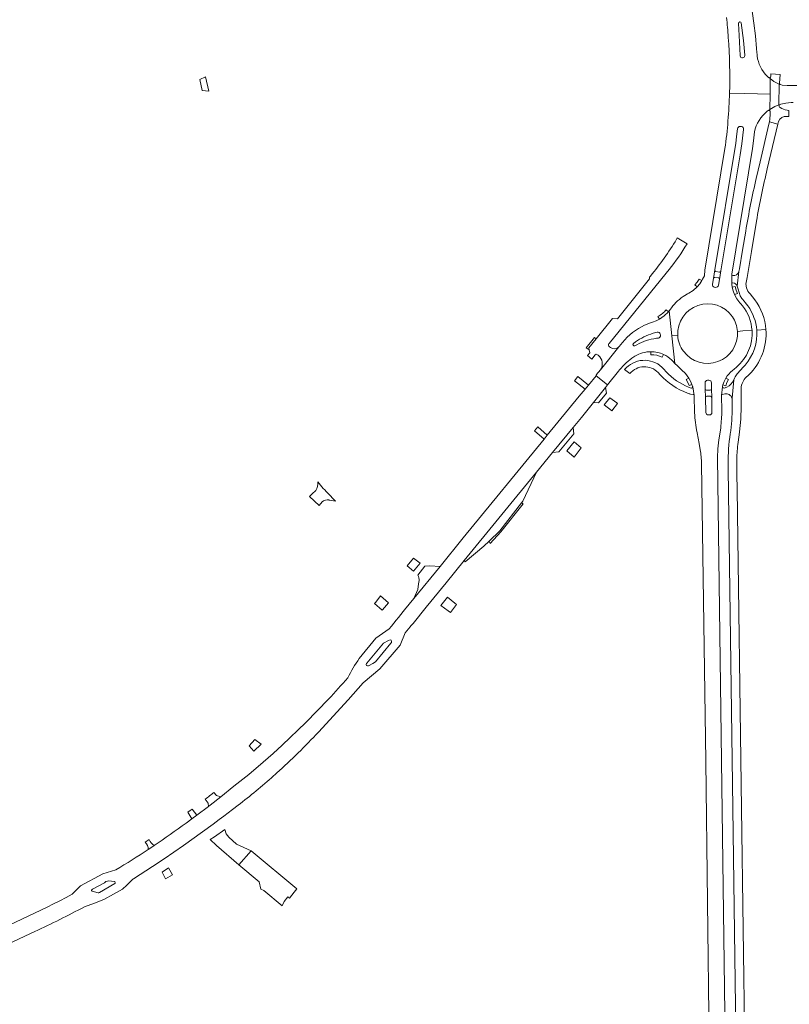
# Model space of a CAD drawing. Header units: metres. Extents: x 166325 to 190320, y 381923 to 404576.
# Tile 960 of 1056: x 181667 to 181979, y 384244 to 384643. Entities that reach past the tile are written whole.
import ezdxf

# ---------------------------------------------------------------- set-up
doc = ezdxf.new("R2010")
doc.units = ezdxf.units.M
for name, color, linetype, lineweight in [('B-WE-VH-VERHARDING_ASFALT-GV', 8, 'Continuous', 18), ('B-WE-VH-VERHARDING_BETON-GV', 8, 'Continuous', 18), ('B-WE-VH-VERHARDING_BETONSTRAATSTEEN-GV', 8, 'Continuous', 18), ('B-WE-VH-VERHARDING_STRAATBAKSTEEN-GV', 8, 'Continuous', 18)]:
    doc.layers.add(name, color=color, linetype=linetype, lineweight=lineweight)

msp = doc.modelspace()

# ---------------------------------------------------------------- linework, layer by layer
at = {"layer": 'B-WE-VH-VERHARDING_ASFALT-GV', "flags": 128}
for points in [[(181964.426, 384641.42), (181963.399, 384649.252)], [(181964.426, 384641.42), (181963.399, 384649.252)], [(181958.55, 384636.409), (181958.277, 384641.34)], [(181958.55, 384636.409), (181958.277, 384641.34)], [(181959.384, 384641.514), (181960.24, 384634.439), (181960.759, 384628.458), (181960.767, 384628.359)], [(181959.384, 384641.514), (181960.24, 384634.439), (181960.759, 384628.458), (181960.767, 384628.359)], [(181965.768, 384628.204), (181965.628, 384630.033), (181965.587, 384630.57), (181965.541, 384631.167), (181965.082, 384636.304), (181964.426, 384641.42)], [(181965.768, 384628.204), (181965.628, 384630.033), (181965.587, 384630.57), (181965.541, 384631.167), (181965.082, 384636.304), (181964.426, 384641.42)], [(181958.882, 384628.177), (181958.873, 384628.408), (181958.55, 384636.409)], [(181958.882, 384628.177), (181958.873, 384628.408), (181958.55, 384636.409)], [(181970.497, 384619.421), (181970.443, 384619.466), (181969.903, 384619.986)], [(181970.497, 384619.421), (181970.443, 384619.466), (181969.903, 384619.986)], [(181954.626, 384613.155), (181960.828, 384612.992), (181971.009, 384612.726), (181971.048, 384618.967), (181970.497, 384619.421)], [(181954.626, 384613.155), (181960.828, 384612.992), (181971.009, 384612.726), (181971.048, 384618.967), (181970.497, 384619.421)], [(181975.906, 384616.367), (181975.235, 384616.577), (181975.089, 384616.641), (181974.72, 384616.803), (181974.568, 384608.363), (181975.055, 384608.551), (181975.404, 384608.661), (181977.475, 384609.091), (181979.583, 384609.274), (181980.407, 384609.296)], [(181975.906, 384616.367), (181975.235, 384616.577), (181975.089, 384616.641), (181974.72, 384616.803), (181974.568, 384608.363), (181975.055, 384608.551), (181975.404, 384608.661), (181977.475, 384609.091), (181979.583, 384609.274), (181980.407, 384609.296)], [(181971.009, 384612.726), (181960.828, 384612.992), (181954.626, 384613.155)], [(181971.009, 384612.726), (181960.828, 384612.992), (181954.626, 384613.155)], [(181969.87, 384605.755), (181970.247, 384606.029), (181970.39, 384606.12), (181970.969, 384606.488), (181971.009, 384612.726)], [(181969.87, 384605.755), (181970.247, 384606.029), (181970.39, 384606.12), (181970.969, 384606.488), (181971.009, 384612.726)], [(181969.917, 384582.491), (181974.23, 384600.588), (181970.738, 384601.451), (181970.579, 384600.609), (181966.986, 384585.318), (181965.41, 384578.61)], [(181969.917, 384582.491), (181974.23, 384600.588), (181970.738, 384601.451), (181970.579, 384600.609), (181966.986, 384585.318), (181965.41, 384578.61)], [(181948.676, 384541.511), (181957.155, 384592.901), (181957.496, 384595.417), (181957.849, 384598.735)], [(181948.676, 384541.511), (181957.155, 384592.901), (181957.496, 384595.417), (181957.849, 384598.735)], [(181960.308, 384598.439), (181959.6, 384592.549), (181958.895, 384588.102), (181951.151, 384541.115), (181950.598, 384537.667)], [(181960.308, 384598.439), (181959.6, 384592.549), (181958.895, 384588.102), (181951.151, 384541.115), (181950.598, 384537.667)], [(181955.517, 384539.697), (181955.516, 384539.874), (181963.875, 384590.754), (181964.306, 384593.784), (181964.708, 384597.421)], [(181955.517, 384539.697), (181955.516, 384539.874), (181963.875, 384590.754), (181964.306, 384593.784), (181964.708, 384597.421)], [(181958.919, 384599.613), (181959.441, 384599.543)], [(181958.919, 384599.613), (181959.441, 384599.543)], [(181959.441, 384599.543), (181959.464, 384599.54)], [(181959.441, 384599.543), (181959.464, 384599.54)], [(181952.777, 384590.645), (181944.63, 384541.467), (181944.551, 384539.162), (181943.686, 384537.849), (181943.37, 384537.2), (181942.538, 384535.898), (181941.551, 384534.708), (181939.956, 384533.273), (181938.141, 384532.129), (181937.564, 384531.804)], [(181952.777, 384590.645), (181944.63, 384541.467), (181944.551, 384539.162), (181943.686, 384537.849), (181943.37, 384537.2), (181942.538, 384535.898), (181941.551, 384534.708), (181939.956, 384533.273), (181938.141, 384532.129), (181937.564, 384531.804)], [(181961.268, 384535.76), (181961.706, 384538.41), (181963.454, 384548.976), (181965.499, 384561.336)], [(181961.268, 384535.76), (181961.706, 384538.41), (181963.454, 384548.976), (181965.499, 384561.336)], [(181961.169, 384557.254), (181959.932, 384549.599), (181958.693, 384541.931), (181958.41, 384540.839), (181957.665, 384534.94), (181958.079, 384533.723), (181958.984, 384531.061)], [(181961.169, 384557.254), (181959.932, 384549.599), (181958.693, 384541.931), (181958.41, 384540.839), (181957.665, 384534.94), (181958.079, 384533.723), (181958.984, 384531.061)], [(181947.707, 384535.654), (181947.721, 384535.739), (181948.112, 384538.061), (181948.119, 384538.1), (181948.676, 384541.511)], [(181947.707, 384535.654), (181947.721, 384535.739), (181948.112, 384538.061), (181948.119, 384538.1), (181948.676, 384541.511)], [(181950.598, 384537.667), (181950.185, 384535.311)], [(181950.598, 384537.667), (181950.185, 384535.311)], [(181959.839, 384527.039), (181959.234, 384527.757), (181958.824, 384528.244), (181957.619, 384529.812), (181956.668, 384531.546), (181956.105, 384533.021), (181955.727, 384534.554), (181955.54, 384535.768), (181955.539, 384535.96), (181955.517, 384539.697)], [(181959.839, 384527.039), (181959.234, 384527.757), (181958.824, 384528.244), (181957.619, 384529.812), (181956.668, 384531.546), (181956.105, 384533.021), (181955.727, 384534.554), (181955.54, 384535.768), (181955.539, 384535.96), (181955.517, 384539.697)], [(181948.545, 384534.573), (181948.446, 384534.591)], [(181948.545, 384534.573), (181948.446, 384534.591)], [(181949.004, 384534.489), (181948.545, 384534.573)], [(181949.004, 384534.489), (181948.545, 384534.573)], [(181964.824, 384529.468), (181962.911, 384531.821), (181962.453, 384532.384)], [(181964.824, 384529.468), (181962.911, 384531.821), (181962.453, 384532.384)], [(181937.564, 384531.804), (181936.575, 384531.247)], [(181937.564, 384531.804), (181936.575, 384531.247)], [(181959.809, 384529.707), (181960.487, 384528.867), (181960.902, 384528.353), (181962.034, 384526.952)], [(181959.809, 384529.707), (181960.487, 384528.867), (181960.902, 384528.353), (181962.034, 384526.952)], [(181931.144, 384505.077), (181931.669, 384504.546), (181932.482, 384503.723), (181931.266, 384514.812), (181930.153, 384524.955), (181929.876, 384524.615), (181928.184, 384523), (181926.261, 384521.669), (181924.859, 384520.951), (181923.39, 384520.385), (181922.597, 384520.066)], [(181931.144, 384505.077), (181931.669, 384504.546), (181932.482, 384503.723), (181931.266, 384514.812), (181930.153, 384524.955), (181929.876, 384524.615), (181928.184, 384523), (181926.261, 384521.669), (181924.859, 384520.951), (181923.39, 384520.385), (181922.597, 384520.066)], [(181931.147, 384526.255), (181930.761, 384525.704), (181930.153, 384524.955), (181931.266, 384514.812), (181933.666, 384514.979)], [(181931.147, 384526.255), (181930.761, 384525.704), (181930.153, 384524.955), (181931.266, 384514.812), (181933.666, 384514.979)], [(181922.597, 384520.066), (181920.248, 384519.121)], [(181922.597, 384520.066), (181920.248, 384519.121)], [(181923.742, 384515.912), (181925.307, 384516.349)], [(181923.742, 384515.912), (181925.307, 384516.349)], [(181925.307, 384516.349), (181925.353, 384516.362)], [(181925.307, 384516.349), (181925.353, 384516.362)], [(181963.72, 384517.072), (181960.044, 384516.816), (181957.832, 384516.662)], [(181963.72, 384517.072), (181960.044, 384516.816), (181957.832, 384516.662)], [(181957.832, 384516.662), (181960.044, 384516.816)], [(181957.832, 384516.662), (181960.044, 384516.816)], [(181960.044, 384516.816), (181963.72, 384517.072)], [(181960.044, 384516.816), (181963.72, 384517.072)], [(181969.342, 384517.463), (181965.657, 384517.207)], [(181965.657, 384517.207), (181969.342, 384517.463)], [(181969.342, 384517.463), (181965.657, 384517.207)], [(181965.657, 384517.207), (181969.342, 384517.463)], [(181911.255, 384512.168), (181910.628, 384511.371)], [(181911.255, 384512.168), (181910.628, 384511.371)], [(181915.724, 384511.743), (181916.527, 384512.366)], [(181915.724, 384511.743), (181916.527, 384512.366)], [(181925.755, 384513.966), (181925.029, 384513.863)], [(181925.755, 384513.966), (181925.029, 384513.863)], [(181925.808, 384513.974), (181925.755, 384513.966)], [(181925.808, 384513.974), (181925.755, 384513.966)], [(181926.543, 384515.645), (181926.675, 384515.073)], [(181926.543, 384515.645), (181926.675, 384515.073)], [(181933.666, 384514.979), (181931.266, 384514.812), (181932.482, 384503.723), (181933.504, 384502.689), (181935.169, 384501.149), (181936.785, 384499.585), (181938.129, 384497.782), (181938.846, 384496.493), (181939.42, 384495.135), (181939.67, 384494.382), (181939.703, 384494.196), (181940.323, 384490.739), (181940.354, 384490.564), (181940.365, 384489.591)], [(181933.666, 384514.979), (181931.266, 384514.812), (181932.482, 384503.723), (181933.504, 384502.689), (181935.169, 384501.149), (181936.785, 384499.585), (181938.129, 384497.782), (181938.846, 384496.493), (181939.42, 384495.135), (181939.67, 384494.382), (181939.703, 384494.196), (181940.323, 384490.739), (181940.354, 384490.564), (181940.365, 384489.591)], [(181909.845, 384510.392), (181902.356, 384501.091), (181900.622, 384499.036), (181900.771, 384498.929), (181900.588, 384498.707), (181905.236, 384495.023), (181909.69, 384500.576)], [(181909.845, 384510.392), (181902.356, 384501.091), (181900.622, 384499.036), (181900.771, 384498.929), (181900.588, 384498.707), (181905.236, 384495.023), (181909.69, 384500.576)], [(181910.628, 384511.371), (181909.97, 384510.535)], [(181910.628, 384511.371), (181909.97, 384510.535)], [(181915.719, 384511.739), (181915.724, 384511.743)], [(181915.719, 384511.739), (181915.724, 384511.743)], [(181917.063, 384511.265), (181916.286, 384510.836)], [(181917.063, 384511.265), (181916.286, 384510.836)], [(181915.92, 384506.324), (181916.325, 384506.579)], [(181915.92, 384506.324), (181916.325, 384506.579)], [(181909.69, 384500.576), (181910.098, 384501.084)], [(181909.69, 384500.576), (181910.098, 384501.084)], [(181955.766, 384500.819), (181956.487, 384501.393)], [(181955.766, 384500.819), (181956.487, 384501.393)], [(181956.487, 384501.393), (181957.435, 384502.148)], [(181956.487, 384501.393), (181957.435, 384502.148)], [(181960.293, 384502.365), (181957.651, 384499.452)], [(181960.293, 384502.365), (181957.651, 384499.452)], [(181960.897, 384503.031), (181960.653, 384502.762), (181960.293, 384502.365)], [(181960.897, 384503.031), (181960.653, 384502.762), (181960.293, 384502.365)], [(181788.183, 384354.473), (181800.222, 384367.503), (181806.35, 384374.384), (181812.989, 384379.987), (181821.244, 384389.678), (181823.322, 384394.576), (181825.328, 384397.029), (181825.66, 384397.436), (181826.498, 384398.46), (181831.854, 384405.012), (181839.942, 384414.907), (181847.255, 384423.852), (181876.509, 384459.638), (181882.99, 384467.566), (181891.32, 384477.756), (181894.664, 384481.847), (181899.496, 384487.869), (181904.414, 384493.999), (181905.236, 384495.023), (181900.588, 384498.707), (181897.48, 384494.932), (181896.12, 384493.28), (181893.727, 384490.374), (181880.848, 384474.643), (181879.542, 384473.047), (181846.79, 384433.041), (181837.428, 384421.535), (181826.881, 384408.571), (181823.072, 384403.89), (181822.549, 384403.247), (181820.578, 384400.824), (181819.721, 384399.771), (181818.67, 384398.479), (181817.778, 384397.377), (181816.885, 384396.279), (181811.43, 384392.492), (181804.753, 384384.253)], [(181788.183, 384354.473), (181800.222, 384367.503), (181806.35, 384374.384), (181812.989, 384379.987), (181821.244, 384389.678), (181823.322, 384394.576), (181825.328, 384397.029), (181825.66, 384397.436), (181826.498, 384398.46), (181831.854, 384405.012), (181839.942, 384414.907), (181847.255, 384423.852), (181876.509, 384459.638), (181882.99, 384467.566), (181891.32, 384477.756), (181894.664, 384481.847), (181899.496, 384487.869), (181904.414, 384493.999), (181905.236, 384495.023), (181900.588, 384498.707), (181897.48, 384494.932), (181896.12, 384493.28), (181893.727, 384490.374), (181880.848, 384474.643), (181879.542, 384473.047), (181846.79, 384433.041), (181837.428, 384421.535), (181826.881, 384408.571), (181823.072, 384403.89), (181822.549, 384403.247), (181820.578, 384400.824), (181819.721, 384399.771), (181818.67, 384398.479), (181817.778, 384397.377), (181816.885, 384396.279), (181811.43, 384392.492), (181804.753, 384384.253)], [(181945.647, 384496.85), (181945.678, 384496.851)], [(181945.647, 384496.85), (181945.678, 384496.851)], [(181945.678, 384496.851), (181946.268, 384496.864)], [(181945.678, 384496.851), (181946.268, 384496.864)], [(181951.479, 384484.584), (181951.375, 384490.505), (181951.393, 384490.688), (181951.738, 384494.197), (181951.762, 384494.444), (181951.921, 384495.01), (181952.444, 384496.422), (181953.139, 384497.758)], [(181951.479, 384484.584), (181951.375, 384490.505), (181951.393, 384490.688), (181951.738, 384494.197), (181951.762, 384494.444), (181951.921, 384495.01), (181952.444, 384496.422), (181953.139, 384497.758)], [(181956.65, 384497.774), (181956.348, 384497.046), (181955.632, 384489.557), (181955.7, 384489.087), (181955.626, 384484.686), (181955.486, 384480.572), (181955.099, 384476.474), (181954.981, 384475.674)], [(181956.65, 384497.774), (181956.348, 384497.046), (181955.632, 384489.557), (181955.7, 384489.087), (181955.626, 384484.686), (181955.486, 384480.572), (181955.099, 384476.474), (181954.981, 384475.674)], [(181961.402, 384498.168), (181962.105, 384498.796)], [(181961.402, 384498.168), (181962.105, 384498.796)], [(181962.105, 384498.796), (181962.441, 384499.096)], [(181962.105, 384498.796), (181962.441, 384499.096)], [(181944.763, 384493.345), (181944.7, 384495.825)], [(181944.763, 384493.345), (181944.7, 384495.825)], [(181945.019, 384483.809), (181945.018, 384483.853), (181944.862, 384489.844), (181944.861, 384489.882), (181944.763, 384493.345)], [(181945.019, 384483.809), (181945.018, 384483.853), (181944.862, 384489.844), (181944.861, 384489.882), (181944.763, 384493.345)], [(181947.298, 384495.87), (181947.342, 384493.366), (181947.396, 384489.906)], [(181947.298, 384495.87), (181947.342, 384493.366), (181947.396, 384489.906)], [(181959.296, 384491.853), (181959.265, 384493.631)], [(181959.296, 384491.853), (181959.265, 384493.631)], [(181940.365, 384489.591), (181940.42, 384484.721)], [(181940.365, 384489.591), (181940.42, 384484.721)], [(181947.396, 384489.906), (181947.396, 384489.901), (181947.509, 384483.868)], [(181947.396, 384489.906), (181947.396, 384489.901), (181947.509, 384483.868)], [(181957.987, 384470.821), (181958.541, 384474.761), (181958.705, 384475.928), (181959.238, 384481.116), (181959.392, 384486.329), (181959.296, 384491.853)], [(181957.987, 384470.821), (181958.541, 384474.761), (181958.705, 384475.928), (181959.238, 384481.116), (181959.392, 384486.329), (181959.296, 384491.853)], [(181946.543, 384482.836), (181946.057, 384482.836)], [(181946.543, 384482.836), (181946.057, 384482.836)], [(181941.312, 384476.749), (181941.527, 384475.584), (181942.318, 384471.306)], [(181941.312, 384476.749), (181941.527, 384475.584), (181942.318, 384471.306)], [(181950.524, 384474.186), (181951.031, 384477.673)], [(181950.524, 384474.186), (181951.031, 384477.673)], [(181953.092, 384217.218), (181952.917, 384230.355), (181949.775, 384465.606), (181949.868, 384469.174), (181950.31, 384472.715), (181950.524, 384474.186)], [(181953.092, 384217.218), (181952.917, 384230.355), (181949.775, 384465.606), (181949.868, 384469.174), (181950.31, 384472.715), (181950.524, 384474.186)], [(181954.981, 384475.674), (181954.909, 384475.183)], [(181954.981, 384475.674), (181954.909, 384475.183)], [(181942.318, 384471.306), (181942.798, 384468.713)], [(181942.318, 384471.306), (181942.798, 384468.713)], [(181943.265, 384463.178), (181944.99, 384342.683), (181946.423, 384228.829)], [(181943.265, 384463.178), (181944.99, 384342.683), (181946.423, 384228.829)], [(181954.045, 384463.061), (181954.072, 384461.049), (181955.896, 384323.599), (181957.272, 384223.53)], [(181954.045, 384463.061), (181954.072, 384461.049), (181955.896, 384323.599), (181957.272, 384223.53)], [(181957.607, 384458.622), (181957.532, 384464.165)], [(181957.607, 384458.622), (181957.532, 384464.165)], [(181960.93, 384219.767), (181960.843, 384225.772), (181959.433, 384323.571), (181957.686, 384452.747), (181957.607, 384458.622)], [(181960.93, 384219.767), (181960.843, 384225.772), (181959.433, 384323.571), (181957.686, 384452.747), (181957.607, 384458.622)], [(181807.68, 384382.246), (181807.731, 384382.307), (181814.518, 384390.463), (181816.607, 384391.558), (181817.29, 384391.788), (181817.655, 384391.653), (181817.794, 384391.083), (181817.726, 384390.695), (181817.522, 384390.421), (181811.333, 384382.882), (181810.2, 384382.251), (181808.524, 384381.318), (181808.49, 384381.299)], [(181807.68, 384382.246), (181807.731, 384382.307), (181814.518, 384390.463), (181816.607, 384391.558), (181817.29, 384391.788), (181817.655, 384391.653), (181817.794, 384391.083), (181817.726, 384390.695), (181817.522, 384390.421), (181811.333, 384382.882), (181810.2, 384382.251), (181808.524, 384381.318), (181808.49, 384381.299)], [(181792.325, 384367.836), (181783.036, 384358.364), (181773.524, 384349.117), (181769.864, 384345.789), (181765.841, 384342.248), (181759.982, 384337.301), (181754.005, 384332.497), (181748.693, 384328.299), (181744.424, 384324.925), (181743.66, 384324.353), (181738.999, 384320.861), (181736.989, 384319.356), (181734.65, 384317.604)], [(181792.325, 384367.836), (181783.036, 384358.364), (181773.524, 384349.117), (181769.864, 384345.789), (181765.841, 384342.248), (181759.982, 384337.301), (181754.005, 384332.497), (181748.693, 384328.299), (181744.424, 384324.925), (181743.66, 384324.353), (181738.999, 384320.861), (181736.989, 384319.356), (181734.65, 384317.604)], [(181770.007, 384336.676), (181770.691, 384337.286), (181771.374, 384337.898)], [(181770.007, 384336.676), (181770.691, 384337.286), (181771.374, 384337.898)], [(181693.459, 384283.733), (181697.48, 384285.135), (181701.255, 384286.709), (181705.189, 384288.845), (181708.835, 384290.895), (181710.621, 384292.539), (181712.889, 384294.812), (181713.089, 384294.933), (181713.29, 384295.055), (181721.068, 384300.1), (181725.722, 384303.205), (181733.529, 384308.566), (181741.245, 384314.056), (181745.586, 384317.23), (181748.026, 384319.05), (181749.897, 384320.446), (181753.371, 384323.084), (181755.678, 384324.836)], [(181693.459, 384283.733), (181697.48, 384285.135), (181701.255, 384286.709), (181705.189, 384288.845), (181708.835, 384290.895), (181710.621, 384292.539), (181712.889, 384294.812), (181713.089, 384294.933), (181713.29, 384295.055), (181721.068, 384300.1), (181725.722, 384303.205), (181733.529, 384308.566), (181741.245, 384314.056), (181745.586, 384317.23), (181748.026, 384319.05), (181749.897, 384320.446), (181753.371, 384323.084), (181755.678, 384324.836)], [(181706.166, 384298.683), (181700.951, 384297.066), (181691.834, 384292.224), (181688.568, 384288.81)], [(181706.166, 384298.683), (181700.951, 384297.066), (181691.834, 384292.224), (181688.568, 384288.81)], [(181647.312, 384269.391), (181646.857, 384269.2), (181638.487, 384265.681), (181639.768, 384262.277), (181640.933, 384259.182), (181649.117, 384262.708), (181659.284, 384267.166), (181669.364, 384271.818), (181673.399, 384273.68)], [(181647.312, 384269.391), (181646.857, 384269.2), (181638.487, 384265.681), (181639.768, 384262.277), (181640.933, 384259.182), (181649.117, 384262.708), (181659.284, 384267.166), (181669.364, 384271.818), (181673.399, 384273.68)]]:
    msp.add_lwpolyline(points, dxfattribs=at)
at = {"layer": 'B-WE-VH-VERHARDING_ASFALT-GV'}
for points in [[(181953.385, 384643.718, -0.0094589), (181954.131, 384635.674)], [(181953.385, 384643.718, -0.0094589), (181954.131, 384635.674)], [(181958.277, 384641.34, -0.4044801), (181958.763, 384641.952)], [(181958.277, 384641.34, -0.4044801), (181958.763, 384641.952)], [(181958.763, 384641.952, -0.3899322), (181959.384, 384641.514)], [(181958.763, 384641.952, -0.3899322), (181959.384, 384641.514)], [(181954.131, 384635.674, -0.0259782), (181954.626, 384613.155)], [(181954.131, 384635.674, -0.0259782), (181954.626, 384613.155)], [(181960.767, 384628.359, -0.9358437), (181958.882, 384628.177)], [(181960.767, 384628.359, -0.9358437), (181958.882, 384628.177)], [(181969.903, 384619.986, -0.1644063), (181965.768, 384628.204)], [(181969.903, 384619.986, -0.1644063), (181965.768, 384628.204)], [(182005.274, 384627.57, -0.2424103), (181975.906, 384616.367)], [(182005.274, 384627.57, -0.2424103), (181975.906, 384616.367)], [(181954.626, 384613.155, -0.0259883), (181952.777, 384590.645)], [(181954.626, 384613.155, -0.0259883), (181952.777, 384590.645)], [(181964.708, 384597.421, -0.1682058), (181969.87, 384605.755)], [(181964.708, 384597.421, -0.1682058), (181969.87, 384605.755)], [(181957.849, 384598.735, -0.4096182), (181958.919, 384599.613)], [(181957.849, 384598.735, -0.4096182), (181958.919, 384599.613)], [(181959.464, 384599.54, -0.406716), (181960.308, 384598.439)], [(181959.464, 384599.54, -0.406716), (181960.308, 384598.439)], [(181965.499, 384561.336, -0.0133312), (181969.917, 384582.491)], [(181965.499, 384561.336, -0.0133312), (181969.917, 384582.491)], [(181965.41, 384578.61, 0.0132498), (181961.169, 384557.254)], [(181965.41, 384578.61, 0.0132498), (181961.169, 384557.254)], [(181948.446, 384534.591, -0.3829019), (181947.707, 384535.654)], [(181948.446, 384534.591, -0.3829019), (181947.707, 384535.654)], [(181950.185, 384535.311, -0.38095), (181949.004, 384534.489)], [(181950.185, 384535.311, -0.38095), (181949.004, 384534.489)], [(181961.364, 384534.936, -0.0340835), (181961.268, 384535.76)], [(181961.364, 384534.936, -0.0340835), (181961.268, 384535.76)], [(181962.453, 384532.384, -0.1117314), (181961.364, 384534.936)], [(181962.453, 384532.384, -0.1117314), (181961.364, 384534.936)], [(181936.575, 384531.247, 0.1001932), (181931.147, 384526.255)], [(181936.575, 384531.247, 0.1001932), (181931.147, 384526.255)], [(181958.984, 384531.061, 0.0401243), (181959.809, 384529.707)], [(181958.984, 384531.061, 0.0401243), (181959.809, 384529.707)], [(181969.342, 384517.463, 0.1414402), (181964.824, 384529.468)], [(181969.342, 384517.463, 0.1414402), (181964.824, 384529.468)], [(181933.666, 384514.979, -0.7611941), (181955.773, 384522.601)], [(181933.666, 384514.979, -0.7611941), (181955.773, 384522.601)], [(181963.72, 384517.072, 0.1522125), (181959.839, 384527.039)], [(181963.72, 384517.072, 0.1522125), (181959.839, 384527.039)], [(181962.034, 384526.952, -0.1386595), (181965.657, 384517.207)], [(181962.034, 384526.952, -0.1386595), (181965.657, 384517.207)], [(181955.773, 384522.601, -0.1338286), (181957.832, 384516.662)], [(181955.773, 384522.601, -0.1338286), (181957.832, 384516.662)], [(181920.248, 384519.121, 0.1133724), (181911.255, 384512.168)], [(181920.248, 384519.121, 0.1133724), (181911.255, 384512.168)], [(181925.353, 384516.362, -0.4178503), (181926.543, 384515.645)], [(181925.353, 384516.362, -0.4178503), (181926.543, 384515.645)], [(181957.832, 384516.662, -0.7492287), (181935.983, 384508.596)], [(181957.832, 384516.662, -0.7492287), (181935.983, 384508.596)], [(181957.435, 384502.148, 0.237401), (181963.72, 384517.072)], [(181957.435, 384502.148, 0.237401), (181963.72, 384517.072)], [(181965.657, 384517.207, -0.2044069), (181960.897, 384503.031)], [(181965.657, 384517.207, -0.2044069), (181960.897, 384503.031)], [(181962.441, 384499.096, 0.2226391), (181969.342, 384517.463)], [(181962.441, 384499.096, 0.2226391), (181969.342, 384517.463)], [(181916.527, 384512.366, -0.080718), (181923.742, 384515.912)], [(181916.527, 384512.366, -0.080718), (181923.742, 384515.912)], [(181925.029, 384513.863, 0.0871077), (181917.063, 384511.265)], [(181925.029, 384513.863, 0.0871077), (181917.063, 384511.265)], [(181926.675, 384515.073, -0.3865904), (181925.808, 384513.974)], [(181926.675, 384515.073, -0.3865904), (181925.808, 384513.974)], [(181935.983, 384508.596, -0.145909), (181933.666, 384514.979)], [(181935.983, 384508.596, -0.145909), (181933.666, 384514.979)], [(181909.97, 384510.535, -0.0222876), (181909.845, 384510.392)], [(181909.97, 384510.535, -0.0222876), (181909.845, 384510.392)], [(181916.286, 384510.836, -0.9005875), (181915.719, 384511.739)], [(181916.286, 384510.836, -0.9005875), (181915.719, 384511.739)], [(181916.325, 384506.579, -0.1420151), (181922.824, 384508.432)], [(181916.325, 384506.579, -0.1420151), (181922.824, 384508.432)], [(181922.824, 384508.432, -0.1085887), (181927.924, 384507.282)], [(181922.824, 384508.432, -0.1085887), (181927.924, 384507.282)], [(181910.098, 384501.084, -0.0748529), (181915.92, 384506.324)], [(181910.098, 384501.084, -0.0748529), (181915.92, 384506.324)], [(181927.924, 384507.282, -0.0805276), (181931.144, 384505.077)], [(181927.924, 384507.282, -0.0805276), (181931.144, 384505.077)], [(181953.139, 384497.758, -0.0840303), (181955.766, 384500.819)], [(181953.139, 384497.758, -0.0840303), (181955.766, 384500.819)], [(181944.7, 384495.825, -0.4158531), (181945.647, 384496.85)], [(181944.7, 384495.825, -0.4158531), (181945.647, 384496.85)], [(181946.268, 384496.864, -0.4100724), (181947.298, 384495.87)], [(181946.268, 384496.864, -0.4100724), (181947.298, 384495.87)], [(181957.651, 384499.452, 0.0325648), (181956.65, 384497.774)], [(181957.651, 384499.452, 0.0325648), (181956.65, 384497.774)], [(181959.265, 384493.631, -0.1711753), (181961.402, 384498.168)], [(181959.265, 384493.631, -0.1711753), (181961.402, 384498.168)], [(181940.42, 384484.721, 0.0311124), (181941.312, 384476.749)], [(181940.42, 384484.721, 0.0311124), (181941.312, 384476.749)], [(181951.031, 384477.673, 0.0266156), (181951.479, 384484.584)], [(181951.031, 384477.673, 0.0266156), (181951.479, 384484.584)], [(181946.057, 384482.836, -0.4052816), (181945.019, 384483.809)], [(181946.057, 384482.836, -0.4052816), (181945.019, 384483.809)], [(181947.509, 384483.868, -0.4033931), (181946.543, 384482.836)], [(181947.509, 384483.868, -0.4033931), (181946.543, 384482.836)], [(181954.909, 384475.183, 0.0363014), (181954.045, 384463.061)], [(181954.909, 384475.183, 0.0363014), (181954.045, 384463.061)], [(181942.798, 384468.713, -0.0334145), (181943.265, 384463.178)], [(181942.798, 384468.713, -0.0334145), (181943.265, 384463.178)], [(181957.532, 384464.165, -0.0223839), (181957.987, 384470.821)], [(181957.532, 384464.165, -0.0223839), (181957.987, 384470.821)], [(181804.753, 384384.253, 0.0409322), (181800.07, 384376.455)], [(181804.753, 384384.253, 0.0409322), (181800.07, 384376.455)], [(181808.49, 384381.299, -0.793977), (181807.68, 384382.246)], [(181808.49, 384381.299, -0.793977), (181807.68, 384382.246)], [(181800.07, 384376.455, -0.0043939), (181792.325, 384367.836)], [(181800.07, 384376.455, -0.0043939), (181792.325, 384367.836)], [(181771.374, 384337.898, 0.0225854), (181788.183, 384354.473)], [(181771.374, 384337.898, 0.0225854), (181788.183, 384354.473)], [(181755.678, 384324.836, 0.0178476), (181770.007, 384336.676)], [(181755.678, 384324.836, 0.0178476), (181770.007, 384336.676)], [(181734.65, 384317.604, -0.0107344), (181721.721, 384308.539)], [(181734.65, 384317.604, -0.0107344), (181721.721, 384308.539)], [(181719.311, 384306.94, -0.0105637), (181706.166, 384298.683)], [(181719.311, 384306.94, -0.0105637), (181706.166, 384298.683)], [(181721.721, 384308.539, -0.0018229), (181719.311, 384306.94)], [(181721.721, 384308.539, -0.0018229), (181719.311, 384306.94)], [(181688.568, 384288.81, -0.0214088), (181647.312, 384269.391)], [(181688.568, 384288.81, -0.0214088), (181647.312, 384269.391)], [(181673.399, 384273.68, 0.0133936), (181693.459, 384283.733)], [(181673.399, 384273.68, 0.0133936), (181693.459, 384283.733)]]:
    msp.add_lwpolyline(points, format="xyb", dxfattribs=at)
at = {"layer": 'B-WE-VH-VERHARDING_ASFALT-GV', "flags": 128}
for points in [[(181974.568, 384608.363), (181974.72, 384616.803), (181972.49, 384617.779), (181971.048, 384618.967), (181971.009, 384612.726), (181970.969, 384606.488), (181972.92, 384607.726)], [(181974.568, 384608.363), (181974.72, 384616.803), (181972.49, 384617.779), (181971.048, 384618.967), (181971.009, 384612.726), (181970.969, 384606.488), (181972.92, 384607.726)], [(181729.173, 384296.603), (181727.554, 384299.435), (181724.917, 384297.699), (181726.286, 384294.977)], [(181705.799, 384293.846), (181705.88, 384293.591), (181705.901, 384293.377), (181705.881, 384293.255), (181705.708, 384293.092), (181699.623, 384289.525), (181699.318, 384289.433), (181699.022, 384289.392), (181696.57, 384289.99), (181696.408, 384290.122), (181696.346, 384290.254), (181696.346, 384290.569), (181696.56, 384290.773), (181696.784, 384290.906), (181701.574, 384293.476), (181702.164, 384293.924), (181702.743, 384294.149), (181703.13, 384294.169), (181705.707, 384293.937)], [(181705.799, 384293.846), (181705.88, 384293.591), (181705.901, 384293.377), (181705.881, 384293.255), (181705.708, 384293.092), (181699.623, 384289.525), (181699.318, 384289.433), (181699.022, 384289.392), (181696.57, 384289.99), (181696.408, 384290.122), (181696.346, 384290.254), (181696.346, 384290.569), (181696.56, 384290.773), (181696.784, 384290.906), (181701.574, 384293.476), (181702.164, 384293.924), (181702.743, 384294.149), (181703.13, 384294.169), (181705.707, 384293.937)]]:
    msp.add_lwpolyline(points, close=True, dxfattribs=at)
at = {"layer": 'B-WE-VH-VERHARDING_BETON-GV', "flags": 128}
for points in [[(181957.849, 384598.735), (181957.496, 384595.417), (181957.155, 384592.901), (181948.676, 384541.511)], [(181957.849, 384598.735), (181957.496, 384595.417), (181957.155, 384592.901), (181948.676, 384541.511)], [(181951.151, 384541.115), (181958.895, 384588.102), (181959.6, 384592.549), (181960.308, 384598.439)], [(181951.151, 384541.115), (181958.895, 384588.102), (181959.6, 384592.549), (181960.308, 384598.439)], [(181959.464, 384599.54), (181959.441, 384599.543), (181958.919, 384599.613)], [(181959.464, 384599.54), (181959.441, 384599.543), (181958.919, 384599.613)], [(181949.124, 384540.894), (181949.127, 384540.894), (181949.133, 384540.893), (181949.136, 384540.892), (181950.543, 384540.683)], [(181949.124, 384540.894), (181949.127, 384540.894), (181949.133, 384540.893), (181949.136, 384540.892), (181950.543, 384540.683)], [(181925.636, 384522.739), (181926.261, 384521.669), (181928.184, 384523), (181929.876, 384524.615)], [(181925.636, 384522.739), (181926.261, 384521.669), (181928.184, 384523), (181929.876, 384524.615)], [(181929.876, 384524.615), (181928.979, 384525.409)], [(181929.876, 384524.615), (181928.979, 384525.409)], [(181925.353, 384516.362), (181925.307, 384516.349), (181923.742, 384515.912)], [(181925.353, 384516.362), (181925.307, 384516.349), (181923.742, 384515.912)], [(181916.527, 384512.366), (181915.724, 384511.743), (181915.719, 384511.739)], [(181916.527, 384512.366), (181915.724, 384511.743), (181915.719, 384511.739)], [(181925.029, 384513.863), (181925.755, 384513.966), (181925.808, 384513.974)], [(181925.029, 384513.863), (181925.755, 384513.966), (181925.808, 384513.974)], [(181926.675, 384515.073), (181926.543, 384515.645)], [(181926.675, 384515.073), (181926.543, 384515.645)], [(181916.286, 384510.836), (181917.063, 384511.265)], [(181916.286, 384510.836), (181917.063, 384511.265)], [(181922.824, 384508.432), (181922.808, 384507.211)], [(181922.824, 384508.432), (181922.808, 384507.211)], [(181927.389, 384506.166), (181927.924, 384507.282)], [(181927.389, 384506.166), (181927.924, 384507.282)], [(181944.861, 384489.882), (181944.862, 384489.844), (181945.018, 384483.853), (181945.019, 384483.809)], [(181944.861, 384489.882), (181944.862, 384489.844), (181945.018, 384483.853), (181945.019, 384483.809)], [(181946.903, 384490.41), (181946.853, 384490.41), (181945.397, 384490.406), (181945.381, 384490.406)], [(181946.903, 384490.41), (181946.853, 384490.41), (181945.397, 384490.406), (181945.381, 384490.406)], [(181947.509, 384483.868), (181947.396, 384489.901), (181947.396, 384489.906)], [(181947.509, 384483.868), (181947.396, 384489.901), (181947.396, 384489.906)], [(181946.057, 384482.836), (181946.543, 384482.836)], [(181946.057, 384482.836), (181946.543, 384482.836)]]:
    msp.add_lwpolyline(points, dxfattribs=at)
at = {"layer": 'B-WE-VH-VERHARDING_BETON-GV'}
for points in [[(181958.919, 384599.613, 0.4096182), (181957.849, 384598.735)], [(181958.919, 384599.613, 0.4096182), (181957.849, 384598.735)], [(181960.308, 384598.439, 0.406716), (181959.464, 384599.54)], [(181960.308, 384598.439, 0.406716), (181959.464, 384599.54)], [(181948.676, 384541.511, 0.414233), (181949.124, 384540.894)], [(181948.676, 384541.511, 0.414233), (181949.124, 384540.894)], [(181950.543, 384540.683, 0.1368815), (181950.82, 384540.711)], [(181950.543, 384540.683, 0.1368815), (181950.82, 384540.711)], [(181950.82, 384540.711, 0.265257), (181951.151, 384541.115)], [(181950.82, 384540.711, 0.265257), (181951.151, 384541.115)], [(181928.979, 384525.409, -0.1009675), (181925.636, 384522.739)], [(181928.979, 384525.409, -0.1009675), (181925.636, 384522.739)], [(181926.543, 384515.645, 0.4178503), (181925.353, 384516.362)], [(181926.543, 384515.645, 0.4178503), (181925.353, 384516.362)], [(181923.742, 384515.912, 0.080718), (181916.527, 384512.366)], [(181923.742, 384515.912, 0.080718), (181916.527, 384512.366)], [(181917.063, 384511.265, -0.0871077), (181925.029, 384513.863)], [(181917.063, 384511.265, -0.0871077), (181925.029, 384513.863)], [(181925.808, 384513.974, 0.3865904), (181926.675, 384515.073)], [(181925.808, 384513.974, 0.3865904), (181926.675, 384515.073)], [(181915.719, 384511.739, 0.9005875), (181916.286, 384510.836)], [(181915.719, 384511.739, 0.9005875), (181916.286, 384510.836)], [(181927.924, 384507.282, 0.1085887), (181922.824, 384508.432)], [(181927.924, 384507.282, 0.1085887), (181922.824, 384508.432)], [(181922.808, 384507.211, -0.1233409), (181927.389, 384506.166)], [(181922.808, 384507.211, -0.1233409), (181927.389, 384506.166)], [(181945.381, 384490.406, 0.4061252), (181944.861, 384489.882)], [(181945.381, 384490.406, 0.4061252), (181944.861, 384489.882)], [(181947.396, 384489.906, 0.39419), (181946.903, 384490.41)], [(181947.396, 384489.906, 0.39419), (181946.903, 384490.41)], [(181945.019, 384483.809, 0.4052816), (181946.057, 384482.836)], [(181945.019, 384483.809, 0.4052816), (181946.057, 384482.836)], [(181946.543, 384482.836, 0.4033931), (181947.509, 384483.868)], [(181946.543, 384482.836, 0.4033931), (181947.509, 384483.868)]]:
    msp.add_lwpolyline(points, format="xyb", dxfattribs=at)
at = {"layer": 'B-WE-VH-VERHARDING_BETON-GV', "flags": 128}
for points in [[(181943.37, 384537.2), (181942.341, 384537.757), (181941.57, 384536.589), (181940.616, 384535.565), (181941.551, 384534.708), (181942.538, 384535.898)], [(181943.37, 384537.2), (181942.341, 384537.757), (181941.57, 384536.589), (181940.616, 384535.565), (181941.551, 384534.708), (181942.538, 384535.898)], [(181956.668, 384531.546), (181957.785, 384531.991), (181957.289, 384533.37), (181956.903, 384534.784), (181955.727, 384534.554), (181956.105, 384533.021)], [(181956.668, 384531.546), (181957.785, 384531.991), (181957.289, 384533.37), (181956.903, 384534.784), (181955.727, 384534.554), (181956.105, 384533.021)], [(181939.42, 384495.135), (181938.846, 384496.493), (181938.129, 384497.782), (181937.061, 384497.136), (181937.739, 384495.944), (181938.291, 384494.689)], [(181939.42, 384495.135), (181938.846, 384496.493), (181938.129, 384497.782), (181937.061, 384497.136), (181937.739, 384495.944), (181938.291, 384494.689)], [(181953.139, 384497.758), (181952.444, 384496.422), (181951.921, 384495.01), (181953.106, 384494.634), (181953.516, 384495.968), (181954.178, 384497.197)], [(181953.139, 384497.758), (181952.444, 384496.422), (181951.921, 384495.01), (181953.106, 384494.634), (181953.516, 384495.968), (181954.178, 384497.197)]]:
    msp.add_lwpolyline(points, close=True, dxfattribs=at)
at = {"layer": 'B-WE-VH-VERHARDING_BETONSTRAATSTEEN-GV'}
for points in [[(181958.763, 384641.952, 0.4044801), (181958.277, 384641.34)], [(181958.763, 384641.952, 0.4044801), (181958.277, 384641.34)], [(181959.384, 384641.514, 0.3899322), (181958.763, 384641.952)], [(181959.384, 384641.514, 0.3899322), (181958.763, 384641.952)], [(181958.882, 384628.177, 0.9358437), (181960.767, 384628.359)], [(181958.882, 384628.177, 0.9358437), (181960.767, 384628.359)], [(181971.335, 384619.835, -0.2698268), (181971.051, 384619.382)], [(181971.335, 384619.835, -0.2698268), (181971.051, 384619.382)], [(181971.051, 384619.382, -0.2835141), (181970.497, 384619.421)], [(181971.051, 384619.382, -0.2835141), (181970.497, 384619.421)], [(181974.892, 384607.436, -0.5496972), (181975.055, 384608.551)], [(181974.892, 384607.436, -0.5496972), (181975.055, 384608.551)], [(181970.39, 384606.12, -0.3348161), (181970.966, 384605.969)], [(181970.39, 384606.12, -0.3348161), (181970.966, 384605.969)], [(181970.966, 384605.969, -0.1452719), (181971.07, 384605.705)], [(181970.966, 384605.969, -0.1452719), (181971.07, 384605.705)], [(181978.642, 384606.051, -0.1040139), (181975.809, 384606.898)], [(181978.642, 384606.051, -0.1040139), (181975.809, 384606.898)], [(181974.23, 384600.588, -0.3123182), (181976.74, 384603.662)], [(181974.23, 384600.588, -0.3123182), (181976.74, 384603.662)], [(181933.177, 384553.95, -0.0357064), (181922.607, 384539.059)], [(181933.177, 384553.95, -0.0357064), (181922.607, 384539.059)], [(181930.16, 384541.651, 0.0339816), (181937.414, 384552.117)], [(181930.16, 384541.651, 0.0339816), (181937.414, 384552.117)], [(181958.41, 384540.839, -0.3642758), (181955.961, 384539.261)], [(181958.41, 384540.839, -0.3642758), (181955.961, 384539.261)], [(181948.382, 384538.455, 0.2204797), (181948.119, 384538.1)], [(181948.382, 384538.455, 0.2204797), (181948.119, 384538.1)], [(181948.691, 384538.514, 0.152119), (181948.382, 384538.455)], [(181948.691, 384538.514, 0.152119), (181948.382, 384538.455)], [(181955.991, 384536.371, -0.32304), (181957.665, 384534.94)], [(181955.991, 384536.371, -0.32304), (181957.665, 384534.94)], [(181947.707, 384535.654, 0.3829019), (181948.446, 384534.591)], [(181947.707, 384535.654, 0.3829019), (181948.446, 384534.591)], [(181949.004, 384534.489, 0.38095), (181950.185, 384535.311)], [(181949.004, 384534.489, 0.38095), (181950.185, 384535.311)], [(181905.962, 384510.43, -0.3971219), (181905.813, 384511.757)], [(181905.962, 384510.43, -0.3971219), (181905.813, 384511.757)], [(181909.845, 384510.392, -0.3821928), (181906.378, 384510.093)], [(181909.845, 384510.392, -0.3821928), (181906.378, 384510.093)], [(181901.466, 384506.989, -0.3923569), (181902.356, 384501.091)], [(181901.466, 384506.989, -0.3923569), (181902.356, 384501.091)], [(181927.228, 384502.204, 0.4285966), (181912.165, 384501.206)], [(181927.228, 384502.204, 0.4285966), (181912.165, 384501.206)], [(181914.258, 384499.599, -0.4438825), (181925.707, 384499.979)], [(181914.258, 384499.599, -0.4438825), (181925.707, 384499.979)], [(181938.073, 384494.027, -0.1071661), (181928.947, 384500.335)], [(181938.073, 384494.027, -0.1071661), (181928.947, 384500.335)], [(181926.508, 384499.074, 0.1171932), (181937.637, 384491.662)], [(181926.508, 384499.074, 0.1171932), (181937.637, 384491.662)], [(181945.647, 384496.85, 0.4158531), (181944.7, 384495.825)], [(181945.647, 384496.85, 0.4158531), (181944.7, 384495.825)], [(181947.298, 384495.87, 0.4100724), (181946.268, 384496.864)], [(181947.298, 384495.87, 0.4100724), (181946.268, 384496.864)], [(181956.348, 384497.046, -0.1758124), (181953.552, 384494.086)], [(181956.348, 384497.046, -0.1758124), (181953.552, 384494.086)], [(181939.703, 384494.196, -0.4906165), (181939.043, 384493.69)], [(181939.703, 384494.196, -0.4906165), (181939.043, 384493.69)], [(181944.763, 384493.345, 0.3954132), (181945.312, 384492.809)], [(181944.763, 384493.345, 0.3954132), (181945.312, 384492.809)], [(181946.768, 384492.807, 0.403342), (181947.342, 384493.366)], [(181946.768, 384492.807, 0.403342), (181947.342, 384493.366)], [(181937.637, 384491.662, 0.0112849), (181938.855, 384491.242)], [(181937.637, 384491.662, 0.0112849), (181938.855, 384491.242)], [(181952.714, 384491.319, -0.1968819), (181954.527, 384491.048)], [(181952.714, 384491.319, -0.1968819), (181954.527, 384491.048)], [(181954.527, 384491.048, -0.2003463), (181955.632, 384489.557)], [(181954.527, 384491.048, -0.2003463), (181955.632, 384489.557)], [(181787.9, 384455.745, -0.2004029), (181787.116, 384452.271)], [(181792.6, 384450.578, -0.0301048), (181787.9, 384455.745)], [(181789.709, 384447.614, -0.2391428), (181792.473, 384448.417)], [(181795.054, 384447.877, -0.0083316), (181792.6, 384450.578)], [(181807.68, 384382.246, 0.793977), (181808.49, 384381.299)], [(181807.68, 384382.246, 0.793977), (181808.49, 384381.299)], [(181745.898, 384330.029, -0.0027125), (181742.351, 384327.269)], [(181718.117, 384309.888, -0.2000222), (181719.311, 384306.94)], [(181721.721, 384308.539, -0.1378642), (181719.629, 384310.901)], [(181719.311, 384306.94, 0.0018229), (181721.721, 384308.539)]]:
    msp.add_lwpolyline(points, format="xyb", dxfattribs=at)
at = {"layer": 'B-WE-VH-VERHARDING_BETONSTRAATSTEEN-GV', "flags": 128}
for points in [[(181958.277, 384641.34), (181958.55, 384636.409), (181958.873, 384628.408), (181958.882, 384628.177)], [(181958.277, 384641.34), (181958.55, 384636.409), (181958.873, 384628.408), (181958.882, 384628.177)], [(181960.767, 384628.359), (181960.759, 384628.458), (181960.24, 384634.439), (181959.384, 384641.514)], [(181960.767, 384628.359), (181960.759, 384628.458), (181960.24, 384634.439), (181959.384, 384641.514)], [(181971.365, 384620.859), (181971.335, 384619.835)], [(181971.365, 384620.859), (181971.335, 384619.835)], [(181975.089, 384616.641), (181974.904, 384616.851), (181974.86, 384617.128), (181975.095, 384620.623), (181971.365, 384620.859)], [(181975.089, 384616.641), (181974.904, 384616.851), (181974.86, 384617.128), (181975.095, 384620.623), (181971.365, 384620.859)], [(181970.497, 384619.421), (181971.048, 384618.967), (181972.49, 384617.779), (181974.72, 384616.803), (181975.089, 384616.641)], [(181970.497, 384619.421), (181971.048, 384618.967), (181972.49, 384617.779), (181974.72, 384616.803), (181975.089, 384616.641)], [(181975.055, 384608.551), (181974.568, 384608.363), (181972.92, 384607.726), (181970.969, 384606.488), (181970.39, 384606.12)], [(181975.055, 384608.551), (181974.568, 384608.363), (181972.92, 384607.726), (181970.969, 384606.488), (181970.39, 384606.12)], [(181971.07, 384605.705), (181971.069, 384605.607), (181971.054, 384604.573), (181970.95, 384602.575), (181970.738, 384601.451), (181974.23, 384600.588)], [(181971.07, 384605.705), (181971.069, 384605.607), (181971.054, 384604.573), (181970.95, 384602.575), (181970.738, 384601.451), (181974.23, 384600.588)], [(181975.098, 384607.315), (181974.892, 384607.436)], [(181975.098, 384607.315), (181974.892, 384607.436)], [(181975.809, 384606.898), (181975.098, 384607.315)], [(181975.809, 384606.898), (181975.098, 384607.315)], [(181978.613, 384603.695), (181978.642, 384606.051)], [(181978.613, 384603.695), (181978.642, 384606.051)], [(181976.74, 384603.662), (181978.55, 384603.694), (181978.613, 384603.695)], [(181976.74, 384603.662), (181978.55, 384603.694), (181978.613, 384603.695)], [(181933.456, 384554.516), (181933.177, 384553.95)], [(181933.456, 384554.516), (181933.177, 384553.95)], [(181937.414, 384552.117), (181933.456, 384554.516)], [(181937.414, 384552.117), (181933.456, 384554.516)], [(181905.813, 384511.757), (181905.862, 384511.817), (181926.716, 384537.379), (181929.014, 384540.238)], [(181905.813, 384511.757), (181905.862, 384511.817), (181926.716, 384537.379), (181929.014, 384540.238)], [(181929.014, 384540.238), (181930.16, 384541.651)], [(181929.014, 384540.238), (181930.16, 384541.651)], [(181957.665, 384534.94), (181958.41, 384540.839)], [(181957.665, 384534.94), (181958.41, 384540.839)], [(181922.607, 384539.059), (181922.189, 384538.554), (181922.266, 384537.881), (181909.248, 384521.775), (181907.197, 384521.818), (181900.602, 384513.653), (181897.681, 384510.037), (181897.842, 384509.228), (181898.091, 384507.971), (181897.18, 384506.841), (181898.841, 384505.453)], [(181922.607, 384539.059), (181922.189, 384538.554), (181922.266, 384537.881), (181909.248, 384521.775), (181907.197, 384521.818), (181900.602, 384513.653), (181897.681, 384510.037), (181897.842, 384509.228), (181898.091, 384507.971), (181897.18, 384506.841), (181898.841, 384505.453)], [(181948.119, 384538.1), (181948.112, 384538.061), (181947.721, 384535.739), (181947.707, 384535.654)], [(181948.119, 384538.1), (181948.112, 384538.061), (181947.721, 384535.739), (181947.707, 384535.654)], [(181950.492, 384538.063), (181950.151, 384538.291), (181948.729, 384538.508), (181948.691, 384538.514)], [(181950.492, 384538.063), (181950.151, 384538.291), (181948.729, 384538.508), (181948.691, 384538.514)], [(181950.185, 384535.311), (181950.598, 384537.667), (181950.492, 384538.063)], [(181950.185, 384535.311), (181950.598, 384537.667), (181950.492, 384538.063)], [(181955.961, 384539.261), (181955.669, 384539.408), (181955.517, 384539.697), (181955.539, 384535.96), (181955.696, 384536.241), (181955.991, 384536.371)], [(181955.961, 384539.261), (181955.669, 384539.408), (181955.517, 384539.697), (181955.539, 384535.96), (181955.696, 384536.241), (181955.991, 384536.371)], [(181948.446, 384534.591), (181948.545, 384534.573), (181949.004, 384534.489)], [(181948.446, 384534.591), (181948.545, 384534.573), (181949.004, 384534.489)], [(181902.356, 384501.091), (181909.845, 384510.392)], [(181902.356, 384501.091), (181909.845, 384510.392)], [(181906.378, 384510.093), (181905.962, 384510.43)], [(181906.378, 384510.093), (181905.962, 384510.43)], [(181898.841, 384505.453), (181900.221, 384507.196), (181900.563, 384507.413), (181900.962, 384507.342), (181901.466, 384506.989)], [(181898.841, 384505.453), (181900.221, 384507.196), (181900.563, 384507.413), (181900.962, 384507.342), (181901.466, 384506.989)], [(181912.165, 384501.206), (181914.258, 384499.599)], [(181912.165, 384501.206), (181914.258, 384499.599)], [(181928.406, 384500.923), (181927.228, 384502.204)], [(181928.406, 384500.923), (181927.228, 384502.204)], [(181928.947, 384500.335), (181928.623, 384500.687), (181928.406, 384500.923)], [(181928.947, 384500.335), (181928.623, 384500.687), (181928.406, 384500.923)], [(181925.707, 384499.979), (181926.508, 384499.074)], [(181925.707, 384499.979), (181926.508, 384499.074)], [(181946.268, 384496.864), (181945.678, 384496.851), (181945.647, 384496.85)], [(181946.268, 384496.864), (181945.678, 384496.851), (181945.647, 384496.85)], [(181955.632, 384489.557), (181956.348, 384497.046)], [(181955.632, 384489.557), (181956.348, 384497.046)], [(181939.043, 384493.69), (181938.073, 384494.027)], [(181939.043, 384493.69), (181938.073, 384494.027)], [(181938.855, 384491.242), (181939.83, 384491.09), (181940.131, 384490.991), (181940.323, 384490.739), (181939.703, 384494.196)], [(181938.855, 384491.242), (181939.83, 384491.09), (181940.131, 384490.991), (181940.323, 384490.739), (181939.703, 384494.196)], [(181944.7, 384495.825), (181944.763, 384493.345)], [(181944.7, 384495.825), (181944.763, 384493.345)], [(181945.312, 384492.809), (181945.333, 384492.809), (181946.763, 384492.807), (181946.768, 384492.807)], [(181945.312, 384492.809), (181945.333, 384492.809), (181946.763, 384492.807), (181946.768, 384492.807)], [(181947.342, 384493.366), (181947.298, 384495.87)], [(181947.342, 384493.366), (181947.298, 384495.87)], [(181953.552, 384494.086), (181953.082, 384493.875), (181952.854, 384493.772), (181952.467, 384493.691), (181952.076, 384493.753), (181951.847, 384493.93), (181951.738, 384494.197), (181951.393, 384490.688), (181951.534, 384490.93), (181951.776, 384491.069), (181952.714, 384491.319)], [(181953.552, 384494.086), (181953.082, 384493.875), (181952.854, 384493.772), (181952.467, 384493.691), (181952.076, 384493.753), (181951.847, 384493.93), (181951.738, 384494.197), (181951.393, 384490.688), (181951.534, 384490.93), (181951.776, 384491.069), (181952.714, 384491.319)], [(181787.116, 384452.271), (181785.721, 384450.905), (181784.628, 384449.835), (181788.485, 384446.229), (181789.709, 384447.614)], [(181792.473, 384448.417), (181792.591, 384448.392), (181795.054, 384447.877)], [(181808.49, 384381.299), (181808.524, 384381.318), (181810.2, 384382.251), (181811.333, 384382.882), (181817.522, 384390.421), (181817.726, 384390.695), (181817.794, 384391.083), (181817.655, 384391.653), (181817.29, 384391.788), (181816.607, 384391.558), (181814.518, 384390.463), (181807.731, 384382.307), (181807.68, 384382.246)], [(181808.49, 384381.299), (181808.524, 384381.318), (181810.2, 384382.251), (181811.333, 384382.882), (181817.522, 384390.421), (181817.726, 384390.695), (181817.794, 384391.083), (181817.655, 384391.653), (181817.29, 384391.788), (181816.607, 384391.558), (181814.518, 384390.463), (181807.731, 384382.307), (181807.68, 384382.246)], [(181742.351, 384327.269), (181743.582, 384325.655), (181743.66, 384324.353), (181744.424, 384324.925), (181748.693, 384328.299), (181746.97, 384328.766), (181745.898, 384330.029)], [(181719.629, 384310.901), (181718.117, 384309.888)]]:
    msp.add_lwpolyline(points, dxfattribs=at)
for points in [[(181742.536, 384619.698), (181740.211, 384618.669), (181741.153, 384614.171), (181743.772, 384613.907)], [(181896.617, 384509.976), (181897.842, 384509.228), (181897.681, 384510.037), (181900.602, 384513.653), (181899.944, 384514.217)], [(181896.617, 384509.976), (181897.842, 384509.228), (181897.681, 384510.037), (181900.602, 384513.653), (181899.944, 384514.217)], [(181891.9, 384496.684), (181896.12, 384493.28), (181897.48, 384494.932), (181893.248, 384498.387)], [(181891.9, 384496.684), (181896.12, 384493.28), (181897.48, 384494.932), (181893.248, 384498.387)], [(181903.932, 384486.961), (181906.78, 384484.651), (181906.964, 384484.502), (181909.227, 384487.481), (181908.981, 384487.668), (181906.215, 384489.769)], [(181903.932, 384486.961), (181906.78, 384484.651), (181906.964, 384484.502), (181909.227, 384487.481), (181908.981, 384487.668), (181906.215, 384489.769)], [(181875.656, 384476.409), (181879.542, 384473.047), (181880.848, 384474.643), (181876.985, 384478.051)], [(181875.656, 384476.409), (181879.542, 384473.047), (181880.848, 384474.643), (181876.985, 384478.051)], [(181891.32, 384477.756), (181882.99, 384467.566), (181885.571, 384467.847), (181891.567, 384475.246)], [(181891.32, 384477.756), (181882.99, 384467.566), (181885.571, 384467.847), (181891.567, 384475.246)], [(181891.707, 384465.72), (181894.598, 384469.458), (181891.701, 384471.921), (181888.743, 384468.283)], [(181891.707, 384465.72), (181894.598, 384469.458), (181891.701, 384471.921), (181888.743, 384468.283)], [(181876.509, 384459.638), (181847.255, 384423.852), (181847.573, 384423.394), (181855.112, 384429.699), (181857.252, 384431.743), (181861.568, 384435.866), (181870.381, 384447.215), (181870.979, 384447.986)], [(181876.509, 384459.638), (181847.255, 384423.852), (181847.573, 384423.394), (181855.112, 384429.699), (181857.252, 384431.743), (181861.568, 384435.866), (181870.381, 384447.215), (181870.979, 384447.986)], [(181871.115, 384446.864), (181870.381, 384447.215), (181861.568, 384435.866), (181857.252, 384431.743), (181857.738, 384430.825), (181862.077, 384435.508)], [(181871.115, 384446.864), (181870.381, 384447.215), (181861.568, 384435.866), (181857.252, 384431.743), (181857.738, 384430.825), (181862.077, 384435.508)], [(181814.035, 384403.799), (181814.192, 384403.99), (181816.497, 384406.826), (181813.26, 384409.541), (181811.39, 384407.048), (181810.946, 384406.456)], [(181814.035, 384403.799), (181814.192, 384403.99), (181816.497, 384406.826), (181813.26, 384409.541), (181811.39, 384407.048), (181810.946, 384406.456)], [(181844.136, 384406.159), (181843.447, 384406.699), (181840.484, 384409.02), (181837.726, 384405.675), (181840.733, 384403.555), (181841.721, 384402.858)], [(181844.136, 384406.159), (181843.447, 384406.699), (181840.484, 384409.02), (181837.726, 384405.675), (181840.733, 384403.555), (181841.721, 384402.858)], [(181760.142, 384348.902), (181762.016, 384346.778), (181764.96, 384349.553), (181762.506, 384351.419)], [(181738.999, 384320.861), (181737.085, 384323.278), (181736.226, 384322.638), (181735.364, 384322), (181736.989, 384319.356)], [(181746.888, 384308.51), (181756.019, 384300.738), (181761.031, 384306.332), (181755.092, 384309.102), (181751.957, 384311.866), (181750.811, 384313.251), (181750.357, 384314.968), (181746.068, 384312.049), (181744.376, 384310.897)], [(181773.508, 384284.051), (181774.386, 384285.9), (181775.778, 384287.727), (181776.434, 384287.19), (181778.326, 384289.593), (181779.407, 384290.965), (181761.031, 384306.332), (181756.019, 384300.738), (181764.16, 384293.809), (181764.884, 384290.808), (181766.033, 384290.267)], [(181705.901, 384293.377), (181705.88, 384293.591), (181705.799, 384293.846), (181705.707, 384293.937), (181703.13, 384294.169), (181702.743, 384294.149), (181702.164, 384293.924), (181701.574, 384293.476), (181696.784, 384290.906), (181696.56, 384290.773), (181696.346, 384290.569), (181696.346, 384290.254), (181696.408, 384290.122), (181696.57, 384289.99), (181699.022, 384289.392), (181699.318, 384289.433), (181699.623, 384289.525), (181705.708, 384293.092), (181705.881, 384293.255)]]:
    msp.add_lwpolyline(points, close=True, dxfattribs=at)
at = {"layer": 'B-WE-VH-VERHARDING_STRAATBAKSTEEN-GV', "flags": 128}
for points in [[(181904.414, 384493.999), (181899.496, 384487.869), (181901.638, 384487.725), (181904.838, 384491.679)], [(181904.414, 384493.999), (181899.496, 384487.869), (181901.638, 384487.725), (181904.838, 384491.679)], [(181826.639, 384424.809), (181824.158, 384421.79), (181826.71, 384419.529), (181829.367, 384422.856)], [(181826.639, 384424.809), (181824.158, 384421.79), (181826.71, 384419.529), (181829.367, 384422.856)]]:
    msp.add_lwpolyline(points, close=True, dxfattribs=at)
for points in [[(181826.881, 384408.571), (181837.428, 384421.535), (181833.34, 384421.699), (181831.257, 384421.557), (181828.41, 384418.036)], [(181826.881, 384408.571), (181837.428, 384421.535), (181833.34, 384421.699), (181831.257, 384421.557), (181828.41, 384418.036)], [(181828.947, 384415.618), (181828.899, 384415.31), (181828.604, 384413.404), (181828.373, 384412.208), (181826.881, 384408.571)], [(181828.947, 384415.618), (181828.899, 384415.31), (181828.604, 384413.404), (181828.373, 384412.208), (181826.881, 384408.571)]]:
    msp.add_lwpolyline(points, dxfattribs=at)
at = {"layer": 'B-WE-VH-VERHARDING_STRAATBAKSTEEN-GV'}
msp.add_lwpolyline([(181828.41, 384418.036, -0.1667104), (181828.947, 384415.618)], format="xyb", dxfattribs=at)
msp.add_lwpolyline([(181828.41, 384418.036, -0.1667104), (181828.947, 384415.618)], format="xyb", dxfattribs=at)

doc.saveas('drawing.dxf')
